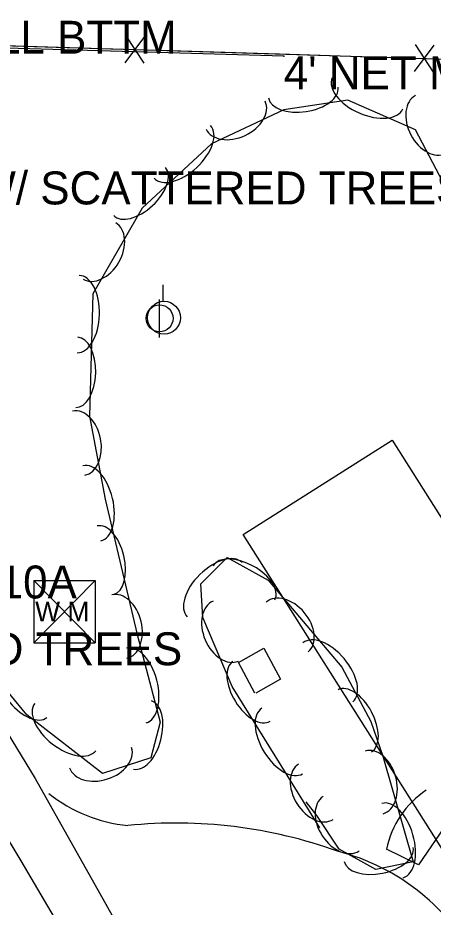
# Model space of a CAD drawing. Extents: x 954793 to 988390, y 1867850 to 1924428.
# Drawn here: x 961464.8 to 961528, y 1906753 to 1906888 of the extents above; entities that cross this region are included whole.
import ezdxf

# ---------------------------------------------------------------- set-up
doc = ezdxf.new("R2010")
doc.units = 0
for name, color, linetype in [('S_BUILDING', 7, 'Continuous'), ('S_DRIVEWAY', 7, 'Continuous'), ('S_EDGE_PAVEMENT', 7, 'Continuous'), ('S_FENCE', 7, 'Continuous'), ('S_FENCE_ANNOT', 7, 'Continuous'), ('S_MISC_STRUCTURES', 7, 'Continuous'), ('S_MSC_PT_SYM', 7, 'Continuous'), ('S_PAVEMENT_CROWN', 7, 'Continuous'), ('S_PRIMARY_CTL_ANNOT', 7, 'Continuous'), ('S_SIDE_DRAIN_ANNOT', 7, 'Continuous'), ('S_SIDEWALK', 7, 'Continuous'), ('S_SURVEY_TEXT_ANNOT', 7, 'Continuous'), ('S_TREE', 7, 'Continuous'), ('S_UTILITY_POLE', 7, 'Continuous'), ('S_WATER_UTILITIES', 7, 'Continuous')]:
    doc.layers.add(name, color=color, linetype=linetype)

msp = doc.modelspace()

# ---------------------------------------------------------------- linework, layer by layer
at = {"layer": 'S_BUILDING'}
msp.add_lwpolyline([(961541.34, 1906742.85), (961499.11, 1906809.59), (961521.77, 1906823.93), (961530.59, 1906810), (961536.51, 1906813.75), (961542.25, 1906804.67), (961536.29, 1906800.9), (961563.96, 1906757.17)], close=True, dxfattribs=at)
at = {"layer": 'S_DRIVEWAY'}
for centre, major_axis, ratio, start_param, end_param in [((961483.71, 1906788.28), (1.1, -22.96), 0.992912, 5.566812, 6.1401), ((961489.31, 1906694.61), (-67.16, 24.97), 0.992194, 4.721704, 5.1744), ((961505.37, 1906729.6), (31.52, -9.47), 0.999359, 0.750738, 1.614495)]:
    msp.add_ellipse(centre, major_axis=major_axis, ratio=ratio, start_param=start_param, end_param=end_param, dxfattribs=at)
at = {"layer": 'S_EDGE_PAVEMENT'}
msp.add_lwpolyline([(961423.02, 1906846.61), (961429.23, 1906835.69), (961437.66, 1906821.58), (961446.09, 1906807.47), (961456.78, 1906789.99), (961467.46, 1906772.51), (961477.28, 1906755.08), (961487.1, 1906737.66), (961497.45, 1906719.69), (961507.81, 1906701.72), (961517.59, 1906682.99), (961526.79, 1906665.51)], dxfattribs=at)
at = {"layer": 'S_FENCE'}
for p, q in [((961481.14, 1906881.22), (961484.13, 1906885.22)), ((961481.27, 1906885.31), (961484.01, 1906881.13)), ((961525.12, 1906879.87), (961528.12, 1906883.87)), ((961525.25, 1906883.96), (961527.99, 1906879.78))]:
    msp.add_line(p, q, dxfattribs=at)
for points in [[(961416.66, 1906885.25), (961546.74, 1906881.25)], [(961505.26, 1906882.19), (961454.29, 1906883.68), (961416.3, 1906884.95)], [(961505.26, 1906882.19), (961454.29, 1906883.68), (961416.3, 1906884.95)], [(961460.65, 1906883.9), (961480.64, 1906883.28)], [(961484.64, 1906883.16), (961504.63, 1906882.55)], [(961504.63, 1906882.55), (961524.62, 1906881.93)]]:
    msp.add_lwpolyline(points, dxfattribs=at)
at = {"layer": 'S_MISC_STRUCTURES'}
msp.add_lwpolyline([(961500.86, 1906785.49), (961498.38, 1906790.14), (961502.23, 1906792.34), (961504.79, 1906787.6), (961501, 1906785.5)], dxfattribs=at)
at = {"layer": 'S_MSC_PT_SYM'}
msp.add_lwpolyline([(961505.26, 1906882.19), (961505.25, 1906882.14), (961505.26, 1906882.19), (961505.31, 1906882.19), (961505.26, 1906882.19), (961505.26, 1906882.24), (961505.26, 1906882.19), (961505.21, 1906882.19)], close=True, dxfattribs=at)
msp.add_lwpolyline([(961505.26, 1906882.19), (961505.25, 1906882.14), (961505.26, 1906882.19), (961505.31, 1906882.19), (961505.26, 1906882.19), (961505.26, 1906882.24), (961505.26, 1906882.19), (961505.21, 1906882.19)], close=True, dxfattribs=at)
msp.add_lwpolyline([(961505.26, 1906882.19), (961505.26, 1906882.24), (961505.26, 1906882.19), (961505.21, 1906882.19), (961505.26, 1906882.19), (961505.26, 1906882.14), (961505.26, 1906882.19), (961505.31, 1906882.19)], dxfattribs=at)
at = {"layer": 'S_PAVEMENT_CROWN'}
msp.add_lwpolyline([(961523.15, 1906664.32), (961513.68, 1906679.63), (961504.2, 1906694.93), (961501.49, 1906698.88), (961493.04, 1906713.12), (961484.59, 1906727.36), (961474.95, 1906743.69), (961465.32, 1906760.02), (961458.83, 1906770.73), (961452.35, 1906781.44), (961442.15, 1906798.5), (961431.95, 1906815.56), (961422.74, 1906831.23), (961413.53, 1906846.9), (961404.99, 1906862.48), (961396.46, 1906878.06), (961388.72, 1906891.89), (961381.89, 1906903.84), (961375.06, 1906915.79)], dxfattribs=at)
at = {"layer": 'S_SIDEWALK'}
msp.add_lwpolyline([(961530.25, 1906766.02), (961525.75, 1906759.41), (961520.91, 1906761.78)], dxfattribs=at)
msp.add_ellipse((961534.5, 1906759.21), major_axis=(-10.28, -9.34), ratio=0.993617, start_param=4.556454, end_param=5.355562, dxfattribs=at)
at = {"layer": 'S_TREE'}
for points in [[(961543.62, 1906812.71), (961536.81, 1906825.45), (961533.14, 1906841.29), (961532.11, 1906858.11), (961525.32, 1906871.05), (961515.01, 1906875.55), (961505.27, 1906874.07), (961494.28, 1906868.9), (961483.76, 1906859.14), (961476.22, 1906846.1), (961475.72, 1906827.56), (961478.11, 1906814.97), (961483, 1906794.4), (961486.49, 1906781.07), (961485.07, 1906775.68), (961477.71, 1906773.28), (961466.18, 1906782.2), (961446.52, 1906806.05), (961428.16, 1906837.15), (961416.91, 1906857.56), (961407.11, 1906883.41), (961397.78, 1906908.65)], [(961510.75, 1906765.05), (961497.41, 1906786.5), (961492.98, 1906796.96), (961492.64, 1906802.08), (961496.68, 1906806.07), (961502.91, 1906802.64), (961514.09, 1906789.44), (961518.52, 1906781.21), (961520.34, 1906775.94), (961524.94, 1906759.88), (961519.27, 1906758.74), (961513.68, 1906761.81), (961510.3, 1906766.9), (961508.68, 1906769)]]:
    msp.add_lwpolyline(points, dxfattribs=at)
for centre, major_axis, ratio in [((961518.01, 1906876.56), (5.38, -2.35), 0.55008), ((961508.24, 1906876.67), (5.29, 0.81), 0.540699), ((961527.6, 1906871.84), (2.3, -4.39), 0.685311), ((961497.95, 1906873.26), (4.49, 2.11), 0.685311), ((961489.84, 1906867.68), (4.3, 3.99), 0.55008), ((961483.34, 1906861.65), (3.92, 3.64), 0.540699), ((961477.24, 1906852.62), (2.48, 4.29), 0.685311), ((961474.02, 1906843.05), (0.16, 5.87), 0.55008), ((961473.78, 1906834.19), (0.15, 5.34), 0.540699), ((961474.08, 1906823.45), (-0.93, 4.87), 0.685311), ((961476.09, 1906814.31), (-1.36, 5.71), 0.55008), ((961478.14, 1906805.68), (-1.24, 5.2), 0.540699), ((961494.77, 1906801.2), (-4.18, -4.12), 0.55008), ((961499.23, 1906802.25), (-4.68, 2.58), 0.540699), ((961480.27, 1906795.6), (-1.15, 4.82), 0.685311), ((961505.79, 1906795.55), (-3.2, 3.78), 0.685311), ((961496.44, 1906794.91), (1.93, -4.56), 0.685311), ((961511.98, 1906788.65), (-3.79, 4.48), 0.55008), ((961482.84, 1906786.65), (-1.48, 5.68), 0.55008), ((961465.85, 1906785.93), (3.4, -4.13), 0.540699), ((961500.36, 1906785.77), (2.82, -4.54), 0.540699), ((961516.06, 1906781.3), (-2.53, 4.71), 0.540699), ((961472.05, 1906780.34), (4.64, -3.59), 0.55008), ((961483.79, 1906779.14), (1.36, 5.17), 0.540699), ((961505.04, 1906778.24), (3.1, -4.98), 0.55008), ((961477.42, 1906775.69), (4.71, 1.53), 0.685311), ((961519.01, 1906771.94), (-1.36, 4.76), 0.685311), ((961510.15, 1906770.52), (2.62, -4.21), 0.685311), ((961513.98, 1906765.67), (2.74, -4.13), 0.685311), ((961521.81, 1906763.11), (-1.61, 5.64), 0.55008), ((961519.71, 1906760.99), (5.24, 1.05), 0.540699)]:
    msp.add_ellipse(centre, major_axis=major_axis, ratio=ratio, start_param=3.141593, end_param=6.283185, dxfattribs=at)
at = {"layer": 'S_UTILITY_POLE'}
for p, q in [((961486.92, 1906845.02), (961486.92, 1906847.5)), ((961486.38, 1906839.47), (961486.38, 1906845.26))]:
    msp.add_line(p, q, dxfattribs=at)
for centre, radius in [((961487.06, 1906842.5), 2.5), ((961486.38, 1906842.4), 2.05)]:
    msp.add_circle(centre, radius, dxfattribs=at)
at = {"layer": 'S_WATER_UTILITIES'}
for p, q in [((961467.26, 1906802.62), (961476.6, 1906802.62)), ((961467.26, 1906802.62), (961467.26, 1906793.13)), ((961467.26, 1906802.62), (961476.6, 1906793.13)), ((961476.6, 1906802.62), (961467.26, 1906793.13)), ((961476.6, 1906802.62), (961476.6, 1906793.13)), ((961467.26, 1906793.13), (961476.6, 1906793.13))]:
    msp.add_line(p, q, dxfattribs=at)

# ---------------------------------------------------------------- texts
at = {"layer": 'S_FENCE_ANNOT'}
msp.add_text("4' NET MTL&WD PST CN:GOOD", height=5, dxfattribs=at).set_placement((961505.26, 1906877.19))
at = {"layer": 'S_PRIMARY_CTL_ANNOT'}
msp.add_text('PD:ARDOT GPS #300010A', height=5, dxfattribs=at).set_placement((961390.94, 1906799.87))
at = {"layer": 'S_SIDE_DRAIN_ANNOT'}
msp.add_text('DI:12" TY:RCP CN:100%FILL BTTM ', height=5, dxfattribs=at).set_placement((961380.36, 1906882.58))
at = {"layer": 'S_SURVEY_TEXT_ANNOT'}
for p in [(961437.78, 1906859.7), (961394.73, 1906789.73)]:
    msp.add_text('YARD W/ SCATTERED TREES', height=5, dxfattribs=at).set_placement(p)
at = {"layer": 'S_WATER_UTILITIES'}
msp.add_text('W M', height=3, rotation=360, dxfattribs=at).set_placement((961467.47, 1906796.39))

doc.saveas('drawing.dxf')
